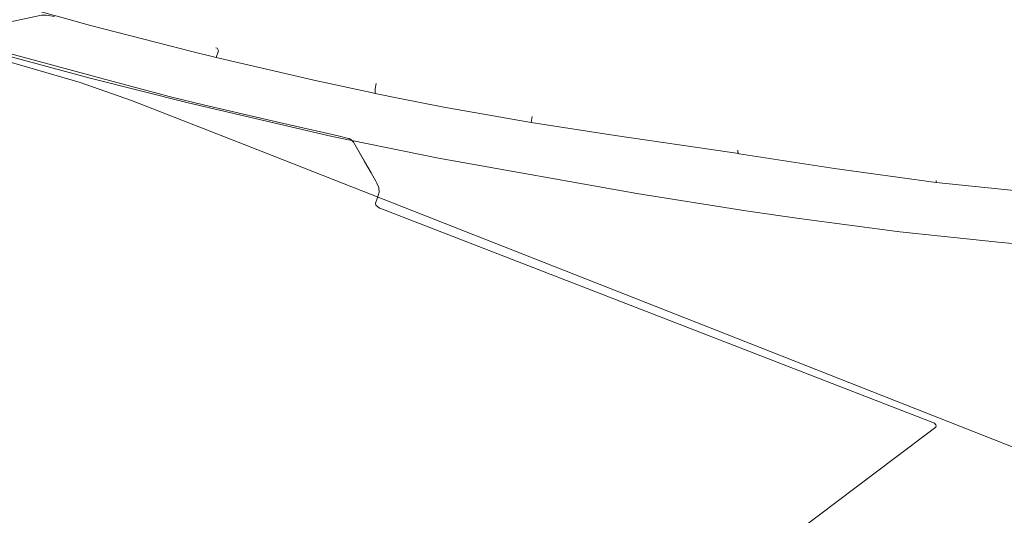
# Model space of a CAD drawing. Header units: metres. Extents: x 124576 to 133557, y 395865 to 402386.
# Tile 383 of 447: x 131628 to 131869, y 400543 to 400665. Entities that reach past the tile are written whole.
import ezdxf

# ---------------------------------------------------------------- set-up
doc = ezdxf.new("R2010")
doc.units = ezdxf.units.M
doc.header["$MEASUREMENT"] = 0
for name, color, linetype, lineweight, true_color in [('LG_Datatransport_Ziggo_BV', 3, 'Continuous', 13, 0x00ff00), ('LG_Laag_Spanning_Enexis_Netbeheer_BV', 7, 'Continuous', 13, 0x960000), ('LG_Midden_Spanning_Enexis_Netbeheer_BV', 7, 'Continuous', 13, 0xd20000), ('LG_Riool_Onder_Druk_Gemeente_Tilburg_Ruimtelijke_Uitvoering', 7, 'Continuous', 13, 0x800080)]:
    doc.layers.add(name, color=color, linetype=linetype, lineweight=lineweight, true_color=true_color)

msp = doc.modelspace()

# ---------------------------------------------------------------- linework, layer by layer
at = {"layer": 'LG_Datatransport_Ziggo_BV', "flags": 128}
for points in [[(131896.93, 400607.41), (131868.81, 400610.03), (131843.86, 400612.62), (131819.25, 400615.9), (131806.17, 400617.81), (131779.45, 400622.04), (131730.92, 400630.75), (131704.87, 400636.03), (131669.53, 400644.3), (131645.53, 400650.35), (131623.41, 400656.29), (131611.15, 400659.83), (131576.96, 400653.84), (131547.44, 400648.52), (131517.86, 400643.44), (131488.43, 400637.77), (131452.22, 400629.82)], [(131623.41, 400656.29), (131645.53, 400650.35), (131669.53, 400644.3), (131704.87, 400636.03), (131730.92, 400630.75), (131779.45, 400622.04), (131806.17, 400617.81), (131819.25, 400615.9), (131843.86, 400612.62), (131868.81, 400610.03), (131896.93, 400607.41), (131922.07, 400605.22), (131934.5, 400604.6), (131943.05, 400604.48), (131958.94, 400604.25), (131974.41, 400604.74), (131992.64, 400606.4), (132021.16, 400610.75)]]:
    msp.add_lwpolyline(points, dxfattribs=at)
at = {"layer": 'LG_Laag_Spanning_Enexis_Netbeheer_BV'}
for p, q in [((131753.56, 400639.46), (131753.8, 400640.92)), ((131804.34, 400631.84), (131804.24, 400632.13)), ((131852.76, 400624.76), (131852.82, 400625.25))]:
    msp.add_line(p, q, dxfattribs=at)
at = {"layer": 'LG_Laag_Spanning_Enexis_Netbeheer_BV', "flags": 128}
for points in [[(131482.63, 400715.27), (131502.21, 400708.35), (131522.79, 400701.17), (131540.29, 400695.22), (131540.54, 400695.13), (131561.05, 400688.35), (131561.12, 400688.32), (131578.33, 400682.82), (131599.27, 400676.41), (131616.41, 400671.44), (131626.28, 400668.65), (131636.51, 400665.78), (131637.52, 400665.5), (131645.62, 400663.27), (131665.04, 400658.22), (131670.18, 400656.96), (131676.42, 400655.43), (131701.08, 400649.67), (131714.39, 400646.78), (131715.41, 400646.56), (131721.39, 400645.34)], [(131482.63, 400715.27), (131502.21, 400708.35), (131522.79, 400701.17), (131540.29, 400695.22), (131540.54, 400695.13), (131561.05, 400688.35), (131561.12, 400688.32), (131578.33, 400682.82), (131599.27, 400676.41), (131616.41, 400671.44), (131626.28, 400668.65), (131636.51, 400665.78), (131637.52, 400665.5), (131645.62, 400663.27), (131665.04, 400658.22), (131670.18, 400656.96), (131676.42, 400655.43), (131701.08, 400649.67), (131714.39, 400646.78), (131715.41, 400646.56), (131721.39, 400645.34)], [(131676.42, 400655.43), (131677.02, 400657.04), (131676.71, 400657.64), (131676.32, 400657.74)], [(131715.41, 400646.56), (131715.38, 400646.7), (131715.35, 400647.67), (131715.65, 400649)], [(131721.39, 400645.34), (131732.18, 400643.24), (131753.56, 400639.46), (131774.15, 400636.25), (131802.18, 400632.17), (131803.35, 400632), (131804.34, 400631.84), (131804.51, 400631.81), (131827.87, 400628.19), (131852.76, 400624.76), (131877.48, 400622.18), (131901.32, 400620.1), (131901.33, 400620.1), (131901.35, 400620.1), (131902.12, 400620.04), (131902.2, 400620.03), (131902.54, 400620.01), (131913.17, 400619.17), (131923.15, 400618.53), (131943.33, 400617.54), (131952.88, 400617.35), (131953.32, 400617.35), (131956.53, 400617.39)], [(131721.39, 400645.34), (131732.18, 400643.24), (131753.56, 400639.46), (131774.15, 400636.25), (131802.18, 400632.17), (131803.35, 400632), (131804.34, 400631.84), (131804.51, 400631.81), (131827.87, 400628.19), (131852.76, 400624.76), (131877.48, 400622.18), (131901.32, 400620.1), (131901.33, 400620.1), (131901.35, 400620.1), (131902.12, 400620.04), (131902.2, 400620.03), (131902.54, 400620.01), (131913.17, 400619.17), (131923.15, 400618.53), (131943.33, 400617.54), (131952.88, 400617.35), (131953.32, 400617.35), (131956.53, 400617.39)], [(131804.24, 400632.13), (131804.23, 400632.52), (131804.25, 400632.67)]]:
    msp.add_lwpolyline(points, dxfattribs=at)
at = {"layer": 'LG_Midden_Spanning_Enexis_Netbeheer_BV'}
for p, q in [((131718.1, 400617.88), (131718.23, 400617.83)), ((131851.38, 400563.76), (131843.18, 400557.59)), ((131843.18, 400557.59), (131842.79, 400557.29))]:
    msp.add_line(p, q, dxfattribs=at)
at = {"layer": 'LG_Midden_Spanning_Enexis_Netbeheer_BV', "flags": 128}
for points in [[(131592.33, 400665.51), (131594.34, 400664.91), (131597.95, 400663.88), (131654.2, 400648.68), (131662.52, 400646.47), (131664.9, 400645.86), (131673.62, 400643.72), (131679.28, 400642.41), (131686.28, 400640.79), (131692.23, 400639.41), (131697.62, 400638.16), (131703.44, 400636.82), (131706.66, 400636.07), (131706.98, 400636), (131708.18, 400635.72), (131708.54, 400635.63), (131709.01, 400635.52), (131709.44, 400635.31), (131710.04, 400634.64)], [(131597.95, 400663.88), (131654.2, 400648.68), (131662.52, 400646.47), (131664.9, 400645.86), (131673.62, 400643.72), (131679.28, 400642.41), (131686.28, 400640.79), (131692.23, 400639.41), (131697.62, 400638.16), (131703.44, 400636.82), (131706.66, 400636.07), (131706.98, 400636), (131708.18, 400635.72), (131708.54, 400635.63), (131709.01, 400635.52), (131709.44, 400635.31), (131710.04, 400634.64), (131714.36, 400627.09), (131715.5, 400625.05), (131715.78, 400624.54), (131716.18, 400623.72), (131716.29, 400623.47), (131716.33, 400622.36), (131715.85, 400620.83), (131715.48, 400619.68), (131715.54, 400619.21), (131716.45, 400618.46), (131718.1, 400617.88)], [(131597.95, 400663.88), (131654.2, 400648.68), (131662.52, 400646.47), (131664.9, 400645.86), (131673.62, 400643.72), (131679.28, 400642.41), (131686.28, 400640.79), (131692.23, 400639.41), (131697.62, 400638.16), (131703.44, 400636.82), (131706.66, 400636.07), (131706.98, 400636), (131708.18, 400635.72), (131708.54, 400635.63), (131709.01, 400635.52), (131709.44, 400635.31), (131710.04, 400634.64), (131714.36, 400627.09), (131715.5, 400625.05), (131715.78, 400624.54), (131716.18, 400623.72), (131716.29, 400623.47), (131716.33, 400622.36), (131715.85, 400620.83), (131715.48, 400619.68), (131715.54, 400619.21), (131716.45, 400618.46), (131718.1, 400617.88)], [(131597.95, 400663.88), (131654.2, 400648.68), (131662.52, 400646.47), (131664.9, 400645.86), (131673.62, 400643.72), (131679.28, 400642.41), (131686.28, 400640.79), (131692.23, 400639.41), (131697.62, 400638.16), (131703.44, 400636.82), (131706.66, 400636.07), (131706.98, 400636), (131708.18, 400635.72), (131708.54, 400635.63), (131709.01, 400635.52), (131709.44, 400635.31), (131710.04, 400634.64), (131714.36, 400627.09), (131715.5, 400625.05), (131715.78, 400624.54), (131716.18, 400623.72), (131716.29, 400623.47), (131716.33, 400622.36), (131715.85, 400620.83), (131715.48, 400619.68), (131715.54, 400619.21), (131716.45, 400618.46), (131718.1, 400617.88)], [(131597.95, 400663.88), (131654.2, 400648.68), (131662.52, 400646.47), (131664.9, 400645.86), (131673.62, 400643.72), (131679.28, 400642.41), (131686.28, 400640.79), (131692.23, 400639.41), (131697.62, 400638.16), (131703.44, 400636.82), (131706.66, 400636.07), (131706.98, 400636), (131708.18, 400635.72), (131708.54, 400635.63), (131709.01, 400635.52), (131709.44, 400635.31), (131710.04, 400634.64), (131714.36, 400627.09), (131715.5, 400625.05), (131715.78, 400624.54), (131716.18, 400623.72), (131716.29, 400623.47), (131716.33, 400622.36), (131715.85, 400620.83), (131715.48, 400619.68), (131715.54, 400619.21), (131716.45, 400618.46), (131718.1, 400617.88)], [(131597.95, 400663.88), (131654.2, 400648.68), (131662.52, 400646.47), (131664.9, 400645.86), (131673.62, 400643.72), (131679.28, 400642.41), (131686.28, 400640.79), (131692.23, 400639.41), (131697.62, 400638.16), (131703.44, 400636.82), (131706.66, 400636.07), (131706.98, 400636), (131708.18, 400635.72), (131708.54, 400635.63), (131709.01, 400635.52), (131709.44, 400635.31), (131710.04, 400634.64), (131714.36, 400627.09), (131715.5, 400625.05), (131715.78, 400624.54), (131716.18, 400623.72), (131716.29, 400623.47), (131716.33, 400622.36), (131715.85, 400620.83), (131715.48, 400619.68), (131715.54, 400619.21), (131716.45, 400618.46), (131718.1, 400617.88)], [(131597.95, 400663.88), (131654.2, 400648.68), (131662.52, 400646.47), (131664.9, 400645.86), (131673.62, 400643.72), (131679.28, 400642.41), (131686.28, 400640.79), (131692.23, 400639.41), (131697.62, 400638.16), (131703.44, 400636.82), (131706.66, 400636.07), (131706.98, 400636), (131708.18, 400635.72), (131708.54, 400635.63), (131709.01, 400635.52), (131709.44, 400635.31), (131710.04, 400634.64), (131714.36, 400627.09), (131715.5, 400625.05), (131715.78, 400624.54), (131716.18, 400623.72), (131716.29, 400623.47), (131716.33, 400622.36), (131715.85, 400620.83), (131715.48, 400619.68), (131715.54, 400619.21), (131716.45, 400618.46), (131718.1, 400617.88)], [(131597.95, 400663.88), (131654.2, 400648.68), (131662.52, 400646.47), (131664.9, 400645.86), (131673.62, 400643.72), (131679.28, 400642.41), (131686.28, 400640.79), (131692.23, 400639.41), (131697.62, 400638.16), (131703.44, 400636.82), (131706.66, 400636.07), (131706.98, 400636), (131708.18, 400635.72), (131708.54, 400635.63), (131709.01, 400635.52), (131709.44, 400635.31), (131710.04, 400634.64), (131714.36, 400627.09), (131715.5, 400625.05), (131715.78, 400624.54), (131716.18, 400623.72), (131716.29, 400623.47), (131716.33, 400622.36), (131715.85, 400620.83), (131715.48, 400619.68), (131715.54, 400619.21), (131716.45, 400618.46), (131718.1, 400617.88)], [(131597.95, 400663.88), (131654.2, 400648.68), (131662.52, 400646.47), (131664.9, 400645.86), (131673.62, 400643.72), (131679.28, 400642.41), (131686.28, 400640.79), (131692.23, 400639.41), (131697.62, 400638.16), (131703.44, 400636.82), (131706.66, 400636.07), (131706.98, 400636), (131708.18, 400635.72), (131708.54, 400635.63), (131709.01, 400635.52), (131709.44, 400635.31), (131710.04, 400634.64), (131714.36, 400627.09), (131715.5, 400625.05), (131715.78, 400624.54), (131716.18, 400623.72), (131716.29, 400623.47), (131716.33, 400622.36), (131715.85, 400620.83), (131715.48, 400619.68), (131715.54, 400619.21), (131716.45, 400618.46), (131718.1, 400617.88)], [(131597.95, 400663.88), (131654.2, 400648.68), (131662.52, 400646.47), (131664.9, 400645.86), (131673.62, 400643.72), (131679.28, 400642.41), (131686.28, 400640.79), (131692.23, 400639.41), (131697.62, 400638.16), (131703.44, 400636.82), (131706.66, 400636.07), (131706.98, 400636), (131708.18, 400635.72), (131708.54, 400635.63), (131709.01, 400635.52), (131709.44, 400635.31), (131710.04, 400634.64), (131714.36, 400627.09), (131715.5, 400625.05), (131715.78, 400624.54), (131716.18, 400623.72), (131716.29, 400623.47), (131716.33, 400622.36), (131715.85, 400620.83), (131715.48, 400619.68), (131715.54, 400619.21), (131716.45, 400618.46), (131718.1, 400617.88)], [(131597.95, 400663.88), (131654.2, 400648.68), (131662.52, 400646.47), (131664.9, 400645.86), (131673.62, 400643.72), (131679.28, 400642.41), (131686.28, 400640.79), (131692.23, 400639.41), (131697.62, 400638.16), (131703.44, 400636.82), (131706.66, 400636.07), (131706.98, 400636), (131708.18, 400635.72), (131708.54, 400635.63), (131709.01, 400635.52), (131709.44, 400635.31), (131710.04, 400634.64), (131714.36, 400627.09), (131715.5, 400625.05), (131715.78, 400624.54), (131716.18, 400623.72), (131716.29, 400623.47), (131716.33, 400622.36), (131715.85, 400620.83), (131715.48, 400619.68), (131715.54, 400619.21), (131716.45, 400618.46), (131718.1, 400617.88)], [(131597.95, 400663.88), (131654.2, 400648.68), (131662.52, 400646.47), (131664.9, 400645.86), (131673.62, 400643.72), (131679.28, 400642.41), (131686.28, 400640.79), (131692.23, 400639.41), (131697.62, 400638.16), (131703.44, 400636.82), (131706.66, 400636.07), (131706.98, 400636), (131708.18, 400635.72), (131708.54, 400635.63), (131709.01, 400635.52), (131709.44, 400635.31), (131710.04, 400634.64), (131714.36, 400627.09), (131715.5, 400625.05), (131715.78, 400624.54), (131716.18, 400623.72), (131716.29, 400623.47), (131716.33, 400622.36), (131715.85, 400620.83), (131715.48, 400619.68), (131715.54, 400619.21), (131716.45, 400618.46), (131718.1, 400617.88)], [(131597.95, 400663.88), (131654.2, 400648.68), (131662.52, 400646.47), (131664.9, 400645.86), (131673.62, 400643.72), (131679.28, 400642.41), (131686.28, 400640.79), (131692.23, 400639.41), (131697.62, 400638.16), (131703.44, 400636.82), (131706.66, 400636.07), (131706.98, 400636), (131708.18, 400635.72), (131708.54, 400635.63), (131709.01, 400635.52), (131709.44, 400635.31), (131710.04, 400634.64), (131714.36, 400627.09), (131715.5, 400625.05), (131715.78, 400624.54), (131716.18, 400623.72), (131716.29, 400623.47), (131716.33, 400622.36), (131715.85, 400620.83), (131715.48, 400619.68), (131715.54, 400619.21), (131716.45, 400618.46), (131718.1, 400617.88)], [(131597.95, 400663.88), (131654.2, 400648.68), (131662.52, 400646.47), (131664.9, 400645.86), (131673.62, 400643.72), (131679.28, 400642.41), (131686.28, 400640.79), (131692.23, 400639.41), (131697.62, 400638.16), (131703.44, 400636.82), (131706.66, 400636.07), (131706.98, 400636), (131708.18, 400635.72), (131708.54, 400635.63), (131709.01, 400635.52), (131709.44, 400635.31), (131710.04, 400634.64), (131714.36, 400627.09), (131715.5, 400625.05), (131715.78, 400624.54), (131716.18, 400623.72), (131716.29, 400623.47), (131716.33, 400622.36), (131715.85, 400620.83), (131715.48, 400619.68), (131715.54, 400619.21), (131716.45, 400618.46), (131718.1, 400617.88)], [(131636.8, 400665.45), (131634.79, 400665.81), (131633.61, 400665.79), (131619.81, 400662.84)], [(131636.8, 400665.45), (131634.79, 400665.81), (131633.61, 400665.79), (131619.81, 400662.84)], [(131710.04, 400634.64), (131712.73, 400629.93), (131714.36, 400627.09), (131715.5, 400625.05), (131715.78, 400624.54), (131716.18, 400623.72)], [(131710.04, 400634.64), (131712.73, 400629.93), (131714.36, 400627.09), (131715.5, 400625.05), (131715.78, 400624.54), (131716.18, 400623.72)], [(131710.04, 400634.64), (131712.73, 400629.93), (131714.36, 400627.09), (131715.5, 400625.05), (131715.78, 400624.54), (131716.18, 400623.72)], [(131710.04, 400634.64), (131712.73, 400629.93), (131714.36, 400627.09), (131715.5, 400625.05), (131715.78, 400624.54), (131716.18, 400623.72)], [(131710.04, 400634.64), (131712.73, 400629.93), (131714.36, 400627.09), (131715.5, 400625.05), (131715.78, 400624.54), (131716.18, 400623.72)], [(131710.04, 400634.64), (131712.73, 400629.93), (131714.36, 400627.09), (131715.5, 400625.05), (131715.78, 400624.54), (131716.18, 400623.72)], [(131710.04, 400634.64), (131712.73, 400629.93), (131714.36, 400627.09), (131715.5, 400625.05), (131715.78, 400624.54), (131716.18, 400623.72)], [(131710.04, 400634.64), (131712.73, 400629.93), (131714.36, 400627.09), (131715.5, 400625.05), (131715.78, 400624.54), (131716.18, 400623.72)], [(131710.04, 400634.64), (131712.73, 400629.93), (131714.36, 400627.09), (131715.5, 400625.05), (131715.78, 400624.54), (131716.18, 400623.72)], [(131710.04, 400634.64), (131712.73, 400629.93), (131714.36, 400627.09), (131715.5, 400625.05), (131715.78, 400624.54), (131716.18, 400623.72)], [(131710.04, 400634.64), (131712.73, 400629.93), (131714.36, 400627.09), (131715.5, 400625.05), (131715.78, 400624.54), (131716.18, 400623.72)], [(131710.04, 400634.64), (131712.73, 400629.93), (131714.36, 400627.09), (131715.5, 400625.05), (131715.78, 400624.54), (131716.18, 400623.72)], [(131710.04, 400634.64), (131712.73, 400629.93), (131714.36, 400627.09), (131715.5, 400625.05), (131715.78, 400624.54), (131716.18, 400623.72)], [(131710.04, 400634.64), (131712.73, 400629.93), (131714.36, 400627.09), (131715.5, 400625.05), (131715.78, 400624.54), (131716.18, 400623.72)], [(131710.04, 400634.64), (131712.73, 400629.93), (131714.36, 400627.09), (131715.5, 400625.05), (131715.78, 400624.54), (131716.18, 400623.72)], [(131710.04, 400634.64), (131712.73, 400629.93), (131714.36, 400627.09), (131715.5, 400625.05), (131715.78, 400624.54), (131716.18, 400623.72)], [(131710.04, 400634.64), (131712.73, 400629.93), (131714.36, 400627.09), (131715.5, 400625.05), (131715.78, 400624.54), (131716.18, 400623.72)], [(131710.04, 400634.64), (131714.36, 400627.09), (131715.5, 400625.05), (131715.78, 400624.54), (131716.18, 400623.72)], [(131716.18, 400623.72), (131716.29, 400623.47), (131716.33, 400622.36), (131715.85, 400620.83), (131715.48, 400619.68), (131715.54, 400619.21), (131716.45, 400618.46), (131718.1, 400617.88)], [(131718.1, 400617.88), (131718.23, 400617.83), (131852.36, 400565.76), (131852.74, 400565.37), (131852.81, 400565.19), (131852.67, 400564.73), (131851.41, 400563.78), (131851.38, 400563.76), (131843.18, 400557.59)], [(131718.1, 400617.88), (131718.23, 400617.83), (131852.36, 400565.76), (131852.74, 400565.37), (131852.81, 400565.19), (131852.67, 400564.73), (131851.41, 400563.78), (131851.38, 400563.76), (131851.41, 400563.78), (131851.38, 400563.76)], [(131718.1, 400617.88), (131718.23, 400617.83), (131852.36, 400565.76), (131852.74, 400565.37), (131852.81, 400565.19), (131852.67, 400564.73), (131851.41, 400563.78), (131851.38, 400563.76), (131843.18, 400557.59), (131842.79, 400557.29), (131818.9, 400539.3), (131818.74, 400538.18), (131838.74, 400511.18), (131848.67, 400498.09), (131854.68, 400490.08), (131854.83, 400489.88), (131856.49, 400487.66), (131857.33, 400486.54), (131858.53, 400484.94), (131859.13, 400484.79), (131859.16, 400484.81), (131859.77, 400485.28), (131859.86, 400485.93)], [(131718.1, 400617.88), (131718.23, 400617.83), (131852.36, 400565.76), (131852.74, 400565.37), (131852.81, 400565.19), (131852.67, 400564.73), (131851.41, 400563.78), (131851.38, 400563.76), (131843.18, 400557.59), (131842.79, 400557.29)], [(131818.9, 400539.3), (131842.79, 400557.29), (131843.18, 400557.59), (131851.38, 400563.76), (131851.41, 400563.78), (131852.67, 400564.73), (131852.81, 400565.19), (131852.74, 400565.37), (131852.36, 400565.76), (131718.23, 400617.83), (131718.1, 400617.88)], [(131818.9, 400539.3), (131842.79, 400557.29), (131843.18, 400557.59), (131851.38, 400563.76), (131851.41, 400563.78), (131852.67, 400564.73), (131852.81, 400565.19), (131852.74, 400565.37), (131852.36, 400565.76), (131718.23, 400617.83), (131718.1, 400617.88)], [(131718.1, 400617.88), (131718.23, 400617.83), (131852.36, 400565.76), (131852.74, 400565.37), (131852.81, 400565.19), (131852.67, 400564.73), (131851.41, 400563.78), (131851.38, 400563.76), (131843.18, 400557.59), (131842.79, 400557.29), (131818.9, 400539.3)], [(131718.23, 400617.83), (131852.36, 400565.76), (131852.74, 400565.37), (131852.81, 400565.19), (131852.67, 400564.73), (131851.41, 400563.78), (131851.38, 400563.76)], [(131851.38, 400563.76), (131843.18, 400557.59), (131842.79, 400557.29), (131818.9, 400539.3), (131818.74, 400538.18), (131838.74, 400511.18), (131848.67, 400498.09), (131854.68, 400490.08), (131854.83, 400489.88), (131856.49, 400487.66), (131857.33, 400486.54), (131858.53, 400484.94), (131859.13, 400484.79), (131859.16, 400484.81), (131859.08, 400484.22), (131859.36, 400483.84), (131866.69, 400474.05), (131866.7, 400474.03), (131888.74, 400444.61)], [(131843.18, 400557.59), (131842.79, 400557.29), (131818.9, 400539.3), (131818.74, 400538.18), (131838.74, 400511.18), (131848.67, 400498.09), (131854.68, 400490.08), (131854.83, 400489.88), (131856.49, 400487.66), (131857.33, 400486.54), (131858.53, 400484.94), (131859.13, 400484.79), (131859.16, 400484.81), (131859.08, 400484.22), (131859.36, 400483.84), (131866.69, 400474.05), (131866.7, 400474.03), (131888.74, 400444.61)], [(131842.79, 400557.29), (131818.9, 400539.3), (131818.74, 400538.18), (131838.74, 400511.18), (131848.67, 400498.09), (131854.68, 400490.08), (131854.83, 400489.88), (131856.49, 400487.66), (131857.33, 400486.54), (131858.53, 400484.94), (131859.13, 400484.79), (131859.16, 400484.81), (131859.08, 400484.22), (131859.36, 400483.84), (131866.69, 400474.05), (131866.7, 400474.03), (131888.74, 400444.61)], [(131842.79, 400557.29), (131818.9, 400539.3), (131818.74, 400538.18), (131838.74, 400511.18), (131848.67, 400498.09)]]:
    msp.add_lwpolyline(points, dxfattribs=at)
at = {"layer": 'LG_Riool_Onder_Druk_Gemeente_Tilburg_Ruimtelijke_Uitvoering', "flags": 128}
msp.add_lwpolyline([(132184.15, 400436.61), (131992.23, 400512.27), (131798.87, 400588.55), (131685.14, 400633.33), (131655.7, 400644.88), (131643.14, 400649.24), (131619.78, 400656.08)], dxfattribs=at)

doc.saveas('drawing.dxf')
